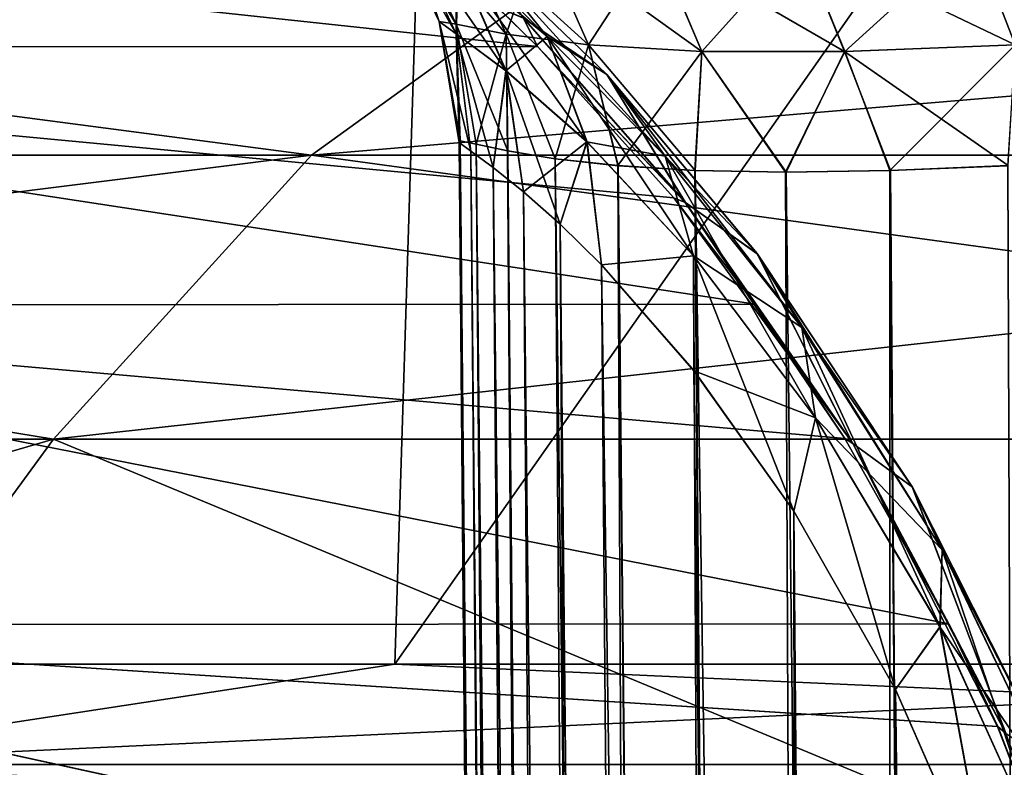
# Model space of a CAD drawing. Header units: metres. Extents: x -24 to 24, y -69 to 184.
# Tile 649 of 656: x -18.256 to -17.783, y 146.475 to 146.834. Entities that reach past the tile are written whole.
import ezdxf

# ---------------------------------------------------------------- set-up
doc = ezdxf.new("R2010")
doc.units = ezdxf.units.M
for name, color, linetype in [('604', 7, 'CONTINUOUS'), ('608', 7, 'CONTINUOUS'), ('612', 7, 'CONTINUOUS'), ('614', 7, 'CONTINUOUS'), ('639', 7, 'CONTINUOUS'), ('640', 7, 'CONTINUOUS'), ('650', 7, 'CONTINUOUS'), ('699', 7, 'CONTINUOUS')]:
    doc.layers.add(name, color=color, linetype=linetype)

msp = doc.modelspace()

# ---------------------------------------------------------------- linework, layer by layer
at = {"layer": '604'}
for points in [[(-19.482051, 146.270871, 9.700909), (-18.239476, 146.632476, 11.293406), (-18.503857, 146.270871, 11.457103)], [(-19.203694, 146.632476, 9.562303), (-18.239476, 146.632476, 11.293406), (-19.482051, 146.270871, 9.700909)], [(-18.239476, 146.632476, -11.293406), (-19.203694, 146.632476, -9.562303), (-18.503857, 146.270871, -11.457103)], [(-17.367795, 146.270871, -13.11555), (-18.239476, 146.632476, -11.293406), (-18.503857, 146.270871, -11.457103)], [(-18.503857, 146.270871, 11.457103), (-17.119646, 146.632476, 12.928157), (-17.367795, 146.270871, 13.11555)], [(-18.239476, 146.632476, 11.293406), (-17.119646, 146.632476, 12.928157), (-18.503857, 146.270871, 11.457103)], [(-17.119646, 146.632476, -12.928157), (-18.239476, 146.632476, -11.293406), (-17.367795, 146.270871, -13.11555)]]:
    msp.add_3dface(points, dxfattribs=at)
at = {"layer": '608'}
for points in [[(-19.975847, 146.524362, -12.368521), (-18.020628, 148.267022, -12.61818), (-19.383311, 146.524362, -13.277877)], [(-19.051801, 148.267022, -10.999563), (-18.020628, 148.267022, -12.61818), (-19.975847, 146.524362, -12.368521)], [(-19.383311, 146.524362, -13.277877), (-18.020628, 148.267022, -12.61818), (-18.74941, 146.524362, -14.158897)], [(-18.74941, 146.524362, 14.158897), (-18.020628, 148.267022, 12.61818), (-19.383311, 146.524362, 13.277877)], [(-18.020628, 148.267022, 12.61818), (-19.051801, 148.267022, 10.999563), (-19.383311, 146.524362, 13.277877)], [(-18.74941, 146.524362, -14.158897), (-16.852308, 148.267022, -14.140765), (-18.075497, 146.524362, -15.009702)], [(-18.020628, 148.267022, -12.61818), (-16.852308, 148.267022, -14.140765), (-18.74941, 146.524362, -14.158897)], [(-18.075497, 146.524362, 15.009702), (-18.020628, 148.267022, 12.61818), (-18.74941, 146.524362, 14.158897)], [(-18.075497, 146.524362, -15.009702), (-16.852308, 148.267022, -14.140765), (-17.36301, 146.524362, -15.828475)], [(-17.36301, 146.524362, 15.828475), (-16.852308, 148.267022, 14.140765), (-18.075497, 146.524362, 15.009702)], [(-16.852308, 148.267022, 14.140765), (-18.020628, 148.267022, 12.61818), (-18.075497, 146.524362, 15.009702)]]:
    msp.add_3dface(points, dxfattribs=at)
at = {"layer": '612'}
for points in [[(-18.74941, 146.524362, -14.158897), (-18.075497, 146.524362, -15.009702), (-18.391241, 146.47619, -14.666525)], [(-18.075497, 146.524362, 15.009702), (-18.74941, 146.524362, 14.158897), (-18.391241, 146.47619, 14.666525)], [(-17.36301, 146.524362, -15.828475), (-17.002506, 146.47619, -16.25606), (-18.391241, 146.47619, -14.666525)], [(-18.075497, 146.524362, -15.009702), (-17.36301, 146.524362, -15.828475), (-18.391241, 146.47619, -14.666525)], [(-18.075497, 146.524362, 15.009702), (-18.391241, 146.47619, 14.666525), (-17.002506, 146.47619, 16.25606)], [(-17.36301, 146.524362, 15.828475), (-18.075497, 146.524362, 15.009702), (-17.002506, 146.47619, 16.25606)], [(-18.402081, 146.422018, 14.67517), (-17.012528, 146.422018, 16.265642), (-18.391241, 146.47619, 14.666525)], [(-17.002506, 146.47619, -16.25606), (-18.402081, 146.422018, -14.67517), (-18.391241, 146.47619, -14.666525)], [(-17.012528, 146.422018, -16.265642), (-18.402081, 146.422018, -14.67517), (-17.002506, 146.47619, -16.25606)], [(-18.391241, 146.47619, 14.666525), (-17.012528, 146.422018, 16.265642), (-17.002506, 146.47619, 16.25606)]]:
    msp.add_3dface(points, dxfattribs=at)
at = {"layer": '614'}
for points in [[(-18.006921, 146.821134, -9.083769), (-18.841953, 146.910474, -7.684902), (-18.02626, 146.839956, -9.114772)], [(-18.711783, 146.820886, -7.524445), (-18.841953, 146.910474, -7.684902), (-18.006921, 146.821134, -9.083769)], [(-18.006916, 146.82113, 9.083765), (-18.841949, 146.910474, 7.684913), (-18.711787, 146.820886, 7.524436)], [(-18.026196, 146.839893, 9.114658), (-18.841949, 146.910474, 7.684913), (-18.006916, 146.82113, 9.083765)], [(-19.073201, 146.768882, 9.497326), (-17.969327, 146.874581, 11.126136), (-18.115536, 146.768882, 11.216665)], [(-18.919263, 146.874581, 9.420674), (-17.969327, 146.874581, 11.126136), (-19.073201, 146.768882, 9.497326)], [(-18.115536, 146.768882, -11.216665), (-18.919263, 146.874581, -9.420674), (-19.073201, 146.768882, -9.497326)], [(-17.969327, 146.874581, -11.126136), (-18.919263, 146.874581, -9.420674), (-18.115536, 146.768882, -11.216665)], [(-18.115536, 146.768882, 11.216665), (-16.866083, 146.874581, 12.736674), (-17.003315, 146.768882, 12.840307)], [(-17.969327, 146.874581, 11.126136), (-16.866083, 146.874581, 12.736674), (-18.115536, 146.768882, 11.216665)], [(-17.003315, 146.768882, -12.840307), (-17.969327, 146.874581, -11.126136), (-18.115536, 146.768882, -11.216665)], [(-16.866083, 146.874581, -12.736674), (-17.969327, 146.874581, -11.126136), (-17.003315, 146.768882, -12.840307)], [(-18.006916, 146.82113, 9.083765), (-18.711787, 146.820886, 7.524436), (-17.94144, 146.74838, 8.988515)], [(-17.902318, 146.697259, 8.937452), (-18.711787, 146.820886, 7.524436), (-18.589355, 146.696797, 7.401862)], [(-17.94144, 146.74838, 8.988515), (-18.711787, 146.820886, 7.524436), (-17.902318, 146.697259, 8.937452)], [(-18.711783, 146.820886, -7.524445), (-18.006921, 146.821134, -9.083769), (-17.941488, 146.748439, -8.988579)], [(-17.902319, 146.697262, -8.937456), (-18.711783, 146.820886, -7.524445), (-17.941488, 146.748439, -8.988579)], [(-18.589355, 146.696797, -7.401863), (-18.711783, 146.820886, -7.524445), (-17.902319, 146.697262, -8.937456)], [(-19.203694, 146.632476, -9.562303), (-18.239476, 146.632476, -11.293406), (-19.073201, 146.768882, -9.497326)], [(-19.203694, 146.632476, 9.562303), (-19.073201, 146.768882, 9.497326), (-18.115536, 146.768882, 11.216665)], [(-18.239476, 146.632476, 11.293406), (-19.203694, 146.632476, 9.562303), (-18.115536, 146.768882, 11.216665)], [(-18.239476, 146.632476, -11.293406), (-18.115536, 146.768882, -11.216665), (-19.073201, 146.768882, -9.497326)], [(-18.239476, 146.632476, -11.293406), (-17.119646, 146.632476, -12.928157), (-18.115536, 146.768882, -11.216665)], [(-18.239476, 146.632476, 11.293406), (-18.115536, 146.768882, 11.216665), (-17.003315, 146.768882, 12.840307)], [(-17.119646, 146.632476, 12.928157), (-18.239476, 146.632476, 11.293406), (-17.003315, 146.768882, 12.840307)], [(-17.119646, 146.632476, -12.928157), (-17.003315, 146.768882, -12.840307), (-18.115536, 146.768882, -11.216665)], [(-18.589355, 146.696797, -7.401863), (-17.902319, 146.697262, -8.937456), (-17.859314, 146.632824, -8.885425)], [(-17.902318, 146.697259, 8.937452), (-18.589355, 146.696797, 7.401862), (-17.859305, 146.632812, 8.885419)], [(-17.809392, 146.543736, -8.829686), (-18.589355, 146.696797, -7.401863), (-17.859314, 146.632824, -8.885425)], [(-18.544878, 146.543265, -7.156277), (-18.589355, 146.696797, -7.401863), (-17.809392, 146.543736, -8.829686)], [(-17.80939, 146.543731, 8.829683), (-18.589355, 146.696797, 7.401862), (-18.544878, 146.543265, 7.156277)], [(-17.859305, 146.632812, 8.885419), (-18.589355, 146.696797, 7.401862), (-17.80939, 146.543731, 8.829683)], [(-18.544878, 146.543265, -7.156277), (-17.809392, 146.543736, -8.829686), (-17.785877, 146.494471, -8.804976)], [(-17.80939, 146.543731, 8.829683), (-18.544878, 146.543265, 7.156277), (-17.785892, 146.494504, 8.804992)], [(-17.736662, 146.366787, -8.756223), (-18.544878, 146.543265, -7.156277), (-17.785877, 146.494471, -8.804976)], [(-18.463713, 146.366544, -7.095622), (-18.544878, 146.543265, -7.156277), (-17.736662, 146.366787, -8.756223)], [(-17.736668, 146.366805, 8.756229), (-18.544878, 146.543265, 7.156277), (-18.463713, 146.366544, 7.095619)], [(-17.785892, 146.494504, 8.804992), (-18.544878, 146.543265, 7.156277), (-17.736668, 146.366805, 8.756229)]]:
    msp.add_3dface(points, dxfattribs=at)
at = {"layer": '639'}
for points in [[(-18.044028, 146.775824, 9.791133), (-18.044527, 146.774936, 9.702861), (-17.92916, 133.601745, 9.786322)], [(-18.044527, 146.774936, 9.702861), (-18.038873, 146.770774, 9.619611), (-17.92916, 133.601745, 9.786322)], [(-18.036431, 146.774159, 9.882825), (-18.044028, 146.775824, 9.791133), (-17.92916, 133.601745, 9.786322)], [(-17.900898, 133.601745, 9.98756), (-18.036431, 146.774159, 9.882825), (-17.92916, 133.601745, 9.786322)], [(-18.021217, 146.770915, 9.975843), (-18.036431, 146.774159, 9.882825), (-17.900898, 133.601745, 9.98756)], [(-17.92916, 133.601745, 9.786322), (-18.038873, 146.770774, 9.619611), (-17.918486, 133.601745, 9.583393)], [(-18.038873, 146.770774, 9.619611), (-18.028201, 146.762932, 9.542224), (-17.918486, 133.601745, 9.583393)], [(-17.998386, 146.767168, 10.06804), (-18.021217, 146.770915, 9.975843), (-17.900898, 133.601745, 9.98756)], [(-17.834765, 133.601745, 10.179637), (-17.998386, 146.767168, 10.06804), (-17.900898, 133.601745, 9.98756)], [(-17.968236, 146.763815, 10.157952), (-17.998386, 146.767168, 10.06804), (-17.834765, 133.601745, 10.179637)], [(-17.931198, 146.76156, 10.244597), (-17.968236, 146.763815, 10.157952), (-17.834765, 133.601745, 10.179637)], [(-17.780881, 146.763832, 10.482318), (-17.837404, 146.761574, 10.406975), (-17.733207, 133.601745, 10.355541)], [(-18.028201, 146.762932, 9.542224), (-18.0136, 146.751242, 9.470875), (-17.918486, 133.601745, 9.583393)], [(-17.733207, 133.601745, 10.355541), (-17.931198, 146.76156, 10.244597), (-17.834765, 133.601745, 10.179637)], [(-17.887543, 146.760761, 10.327654), (-17.931198, 146.76156, 10.244597), (-17.733207, 133.601745, 10.355541)], [(-17.837404, 146.761574, 10.406975), (-17.887543, 146.760761, 10.327654), (-17.733207, 133.601745, 10.355541)], [(-18.0136, 146.751242, 9.470875), (-17.995994, 146.735654, 9.405318), (-17.918486, 133.601745, 9.583393)], [(-17.918486, 133.601745, 9.583393), (-17.995994, 146.735654, 9.405318), (-17.869289, 133.601745, 9.386297)], [(-17.995994, 146.735654, 9.405318), (-17.976119, 146.716161, 9.345133), (-17.869289, 133.601745, 9.386297)], [(-17.976119, 146.716161, 9.345133), (-17.931722, 146.665294, 9.238989), (-17.869289, 133.601745, 9.386297)], [(-17.931722, 146.665294, 9.238989), (-17.883766, 146.597824, 9.149189), (-17.869289, 133.601745, 9.386297)], [(-17.869289, 133.601745, 9.386297), (-17.883766, 146.597824, 9.149189), (-17.783397, 133.601745, 9.202237)], [(-17.883766, 146.597824, 9.149189), (-17.834985, 146.512209, 9.073869), (-17.783397, 133.601745, 9.202237)], [(-17.834985, 146.512209, 9.073869), (-17.788625, 146.406943, 9.012805), (-17.783397, 133.601745, 9.202237)]]:
    msp.add_3dface(points, dxfattribs=at)
at = {"layer": '640'}
for points in [[(-18.044531, 146.774939, -9.702967), (-18.044027, 146.775826, -9.791157), (-17.918486, 133.601745, -9.583393)], [(-18.038889, 146.770784, -9.619757), (-18.044531, 146.774939, -9.702967), (-17.918486, 133.601745, -9.583393)], [(-17.918486, 133.601745, -9.583393), (-18.044027, 146.775826, -9.791157), (-17.92916, 133.601745, -9.786322)], [(-18.044027, 146.775826, -9.791157), (-18.036439, 146.77416, -9.88276), (-17.92916, 133.601745, -9.786322)], [(-18.036439, 146.77416, -9.88276), (-18.021269, 146.770929, -9.975592), (-17.92916, 133.601745, -9.786322)], [(-18.028229, 146.762954, -9.542389), (-18.038889, 146.770784, -9.619757), (-17.918486, 133.601745, -9.583393)], [(-17.92916, 133.601745, -9.786322), (-18.021269, 146.770929, -9.975592), (-17.900898, 133.601745, -9.987559)], [(-18.021269, 146.770929, -9.975592), (-17.998491, 146.767183, -10.067679), (-17.900898, 133.601745, -9.987559)], [(-17.998491, 146.767183, -10.067679), (-17.968395, 146.763832, -10.157536), (-17.900898, 133.601745, -9.987559)], [(-17.900898, 133.601745, -9.987559), (-17.968395, 146.763832, -10.157536), (-17.834765, 133.601745, -10.179637)], [(-17.968395, 146.763832, -10.157536), (-17.931407, 146.761574, -10.244157), (-17.834765, 133.601745, -10.179637)], [(-17.83768, 146.76156, -10.406574), (-17.781163, 146.763815, -10.481973), (-17.733207, 133.601745, -10.355541)], [(-17.869289, 133.601745, -9.386297), (-18.028229, 146.762954, -9.542389), (-17.918486, 133.601745, -9.583393)], [(-18.013639, 146.751274, -9.471039), (-18.028229, 146.762954, -9.542389), (-17.869289, 133.601745, -9.386297)], [(-17.931407, 146.761574, -10.244157), (-17.887782, 146.760761, -10.32724), (-17.834765, 133.601745, -10.179637)], [(-17.887782, 146.760761, -10.32724), (-17.83768, 146.76156, -10.406574), (-17.834765, 133.601745, -10.179637)], [(-17.834765, 133.601745, -10.179637), (-17.83768, 146.76156, -10.406574), (-17.733207, 133.601745, -10.355541)], [(-17.996042, 146.735698, -9.405477), (-18.013639, 146.751274, -9.471039), (-17.869289, 133.601745, -9.386297)], [(-17.976171, 146.716215, -9.345277), (-17.996042, 146.735698, -9.405477), (-17.869289, 133.601745, -9.386297)], [(-17.783396, 133.601745, -9.202236), (-17.976171, 146.716215, -9.345277), (-17.869289, 133.601745, -9.386297)], [(-17.931779, 146.665366, -9.239108), (-17.976171, 146.716215, -9.345277), (-17.783396, 133.601745, -9.202236)], [(-17.88382, 146.597909, -9.14928), (-17.931779, 146.665366, -9.239108), (-17.783396, 133.601745, -9.202236)], [(-17.835031, 146.512302, -9.073934), (-17.88382, 146.597909, -9.14928), (-17.783396, 133.601745, -9.202236)], [(-17.663942, 133.601745, -9.037928), (-17.835031, 146.512302, -9.073934), (-17.783396, 133.601745, -9.202236)], [(-17.788645, 146.406998, -9.01283), (-17.835031, 146.512302, -9.073934), (-17.663942, 133.601745, -9.037928)]]:
    msp.add_3dface(points, dxfattribs=at)
at = {"layer": '650'}
for points in [[(-18.04596, 146.831776, 9.878545), (-18.07933, 146.885821, 9.7404), (-18.054078, 146.833142, 9.740903)], [(-18.07933, 146.885821, 9.7404), (-18.070728, 146.879726, 9.596565), (-18.054078, 146.833142, 9.740903)], [(-18.0709, 146.884443, 9.882682), (-18.07933, 146.885821, 9.7404), (-18.04596, 146.831776, 9.878545)], [(-18.021935, 146.826942, 10.013977), (-18.0709, 146.884443, 9.882682), (-18.04596, 146.831776, 9.878545)], [(-18.046097, 146.879592, 10.021534), (-18.0709, 146.884443, 9.882682), (-18.021935, 146.826942, 10.013977)], [(-18.054078, 146.833142, 9.740903), (-18.070728, 146.879726, 9.596565), (-18.04605, 146.827171, 9.603046)], [(-18.070728, 146.879726, 9.596565), (-18.044809, 146.861451, 9.453823), (-18.04605, 146.827171, 9.603046)], [(-17.982431, 146.821795, 10.145497), (-18.046097, 146.879592, 10.021534), (-18.021935, 146.826942, 10.013977)], [(-18.005663, 146.874455, 10.155502), (-18.046097, 146.879592, 10.021534), (-17.982431, 146.821795, 10.145497)], [(-17.701913, 146.879601, 10.617646), (-17.797746, 146.874456, 10.51562), (-17.683291, 146.82695, 10.600497)], [(-17.928003, 146.818627, 10.271489), (-18.005663, 146.874455, 10.155502), (-17.982431, 146.821795, 10.145497)], [(-17.950321, 146.871304, 10.283316), (-18.005663, 146.874455, 10.155502), (-17.928003, 146.818627, 10.271489)], [(-17.797746, 146.874456, 10.51562), (-17.880784, 146.871304, 10.403759), (-17.777467, 146.821797, 10.500501)], [(-17.683291, 146.82695, 10.600497), (-17.797746, 146.874456, 10.51562), (-17.777467, 146.821797, 10.500501)], [(-18.044809, 146.861451, 9.453823), (-18.03556, 146.867368, 9.291783), (-18.002258, 146.825903, 9.315961)], [(-18.03556, 146.867368, 9.291783), (-17.97365, 146.807631, 9.154989), (-18.002258, 146.825903, 9.315961)], [(-18.03556, 146.867368, 9.291783), (-18.013772, 146.834801, 9.122355), (-17.97365, 146.807631, 9.154989)], [(-17.859384, 146.818628, 10.390342), (-17.950321, 146.871304, 10.283316), (-17.928003, 146.818627, 10.271489)], [(-17.880784, 146.871304, 10.403759), (-17.950321, 146.871304, 10.283316), (-17.859384, 146.818628, 10.390342)], [(-17.777467, 146.821797, 10.500501), (-17.880784, 146.871304, 10.403759), (-17.859384, 146.818628, 10.390342)], [(-18.04605, 146.827171, 9.603046), (-18.044809, 146.861451, 9.453823), (-18.022055, 146.809429, 9.467567)], [(-18.044809, 146.861451, 9.453823), (-18.002258, 146.825903, 9.315961), (-18.022055, 146.809429, 9.467567)], [(-18.026196, 146.839893, 9.114658), (-18.006916, 146.82113, 9.083765), (-18.013772, 146.834801, 9.122355)], [(-18.013772, 146.834801, 9.122355), (-17.93595, 146.746207, 8.994127), (-17.97365, 146.807631, 9.154989)], [(-18.013772, 146.834801, 9.122355), (-18.006916, 146.82113, 9.083765), (-17.93595, 146.746207, 8.994127)], [(-18.044028, 146.775824, 9.791133), (-18.04596, 146.831776, 9.878545), (-18.054078, 146.833142, 9.740903)], [(-18.044527, 146.774936, 9.702861), (-18.054078, 146.833142, 9.740903), (-18.04605, 146.827171, 9.603046)], [(-18.044527, 146.774936, 9.702861), (-18.044028, 146.775824, 9.791133), (-18.054078, 146.833142, 9.740903)], [(-18.021217, 146.770915, 9.975843), (-18.021935, 146.826942, 10.013977), (-18.04596, 146.831776, 9.878545)], [(-18.036431, 146.774159, 9.882825), (-18.021217, 146.770915, 9.975843), (-18.04596, 146.831776, 9.878545)], [(-18.044028, 146.775824, 9.791133), (-18.036431, 146.774159, 9.882825), (-18.04596, 146.831776, 9.878545)], [(-18.038873, 146.770774, 9.619611), (-18.044527, 146.774936, 9.702861), (-18.04605, 146.827171, 9.603046)], [(-18.028201, 146.762932, 9.542224), (-18.04605, 146.827171, 9.603046), (-18.022055, 146.809429, 9.467567)], [(-18.028201, 146.762932, 9.542224), (-18.038873, 146.770774, 9.619611), (-18.04605, 146.827171, 9.603046)], [(-18.022055, 146.809429, 9.467567), (-18.002258, 146.825903, 9.315961), (-17.983171, 146.775255, 9.337947)], [(-17.998386, 146.767168, 10.06804), (-17.982431, 146.821795, 10.145497), (-18.021935, 146.826942, 10.013977)], [(-18.021217, 146.770915, 9.975843), (-17.998386, 146.767168, 10.06804), (-18.021935, 146.826942, 10.013977)], [(-18.002258, 146.825903, 9.315961), (-17.945616, 146.768422, 9.187999), (-17.983171, 146.775255, 9.337947)], [(-18.002258, 146.825903, 9.315961), (-17.97365, 146.807631, 9.154989), (-17.945616, 146.768422, 9.187999)], [(-18.006916, 146.82113, 9.083765), (-17.94144, 146.74838, 8.988515), (-17.93595, 146.746207, 8.994127)], [(-17.998386, 146.767168, 10.06804), (-17.968236, 146.763815, 10.157952), (-17.982431, 146.821795, 10.145497)], [(-17.931198, 146.76156, 10.244597), (-17.928003, 146.818627, 10.271489), (-17.982431, 146.821795, 10.145497)], [(-17.968236, 146.763815, 10.157952), (-17.931198, 146.76156, 10.244597), (-17.982431, 146.821795, 10.145497)], [(-17.780881, 146.763832, 10.482318), (-17.777467, 146.821797, 10.500501), (-17.859384, 146.818628, 10.390342)], [(-17.931198, 146.76156, 10.244597), (-17.887543, 146.760761, 10.327654), (-17.928003, 146.818627, 10.271489)], [(-17.887543, 146.760761, 10.327654), (-17.859384, 146.818628, 10.390342), (-17.928003, 146.818627, 10.271489)], [(-17.887543, 146.760761, 10.327654), (-17.837404, 146.761574, 10.406975), (-17.859384, 146.818628, 10.390342)], [(-17.837404, 146.761574, 10.406975), (-17.780881, 146.763832, 10.482318), (-17.859384, 146.818628, 10.390342)], [(-18.0136, 146.751242, 9.470875), (-18.028201, 146.762932, 9.542224), (-18.022055, 146.809429, 9.467567)], [(-18.0136, 146.751242, 9.470875), (-18.022055, 146.809429, 9.467567), (-17.983171, 146.775255, 9.337947)], [(-17.97365, 146.807631, 9.154989), (-17.901413, 146.72164, 9.034334), (-17.945616, 146.768422, 9.187999)], [(-17.97365, 146.807631, 9.154989), (-17.93595, 146.746207, 8.994127), (-17.901413, 146.72164, 9.034334)], [(-17.995994, 146.735654, 9.405318), (-18.0136, 146.751242, 9.470875), (-17.983171, 146.775255, 9.337947)], [(-17.976119, 146.716161, 9.345133), (-17.995994, 146.735654, 9.405318), (-17.983171, 146.775255, 9.337947)], [(-17.983171, 146.775255, 9.337947), (-17.945616, 146.768422, 9.187999), (-17.932061, 146.720518, 9.218567)], [(-17.976119, 146.716161, 9.345133), (-17.983171, 146.775255, 9.337947), (-17.932061, 146.720518, 9.218567)], [(-17.945616, 146.768422, 9.187999), (-17.87996, 146.686159, 9.075489), (-17.932061, 146.720518, 9.218567)], [(-17.945616, 146.768422, 9.187999), (-17.901413, 146.72164, 9.034334), (-17.87996, 146.686159, 9.075489)], [(-17.94144, 146.74838, 8.988515), (-17.902318, 146.697259, 8.937452), (-17.93595, 146.746207, 8.994127)], [(-17.93595, 146.746207, 8.994127), (-17.855514, 146.630452, 8.888627), (-17.901413, 146.72164, 9.034334)], [(-17.93595, 146.746207, 8.994127), (-17.859305, 146.632812, 8.885419), (-17.855514, 146.630452, 8.888627)], [(-17.902318, 146.697259, 8.937452), (-17.859305, 146.632812, 8.885419), (-17.93595, 146.746207, 8.994127)], [(-17.901413, 146.72164, 9.034334), (-17.826912, 146.609556, 8.935084), (-17.87996, 146.686159, 9.075489)], [(-17.901413, 146.72164, 9.034334), (-17.855514, 146.630452, 8.888627), (-17.826912, 146.609556, 8.935084)], [(-17.931722, 146.665294, 9.238989), (-17.976119, 146.716161, 9.345133), (-17.932061, 146.720518, 9.218567)], [(-17.932061, 146.720518, 9.218567), (-17.87996, 146.686159, 9.075489), (-17.873421, 146.642792, 9.114082)], [(-17.931722, 146.665294, 9.238989), (-17.932061, 146.720518, 9.218567), (-17.873421, 146.642792, 9.114082)], [(-17.87996, 146.686159, 9.075489), (-17.81253, 146.579334, 8.982966), (-17.873421, 146.642792, 9.114082)], [(-17.87996, 146.686159, 9.075489), (-17.826912, 146.609556, 8.935084), (-17.81253, 146.579334, 8.982966)], [(-17.883766, 146.597824, 9.149189), (-17.931722, 146.665294, 9.238989), (-17.873421, 146.642792, 9.114082)], [(-17.834985, 146.512209, 9.073869), (-17.883766, 146.597824, 9.149189), (-17.873421, 146.642792, 9.114082)], [(-17.873421, 146.642792, 9.114082), (-17.81253, 146.579334, 8.982966), (-17.813595, 146.542366, 9.028188)], [(-17.834985, 146.512209, 9.073869), (-17.873421, 146.642792, 9.114082), (-17.813595, 146.542366, 9.028188)], [(-17.859305, 146.632812, 8.885419), (-17.80939, 146.543731, 8.829683), (-17.855514, 146.630452, 8.888627)], [(-17.855514, 146.630452, 8.888627), (-17.781999, 146.491261, 8.808629), (-17.826912, 146.609556, 8.935084)], [(-17.855514, 146.630452, 8.888627), (-17.785892, 146.494504, 8.804992), (-17.781999, 146.491261, 8.808629)], [(-17.80939, 146.543731, 8.829683), (-17.785892, 146.494504, 8.804992), (-17.855514, 146.630452, 8.888627)], [(-17.826912, 146.609556, 8.935084), (-17.758887, 146.47492, 8.859734), (-17.81253, 146.579334, 8.982966)], [(-17.826912, 146.609556, 8.935084), (-17.781999, 146.491261, 8.808629), (-17.758887, 146.47492, 8.859734)], [(-17.81253, 146.579334, 8.982966), (-17.751076, 146.451225, 8.912558), (-17.813595, 146.542366, 9.028188)], [(-17.81253, 146.579334, 8.982966), (-17.758887, 146.47492, 8.859734), (-17.751076, 146.451225, 8.912558)], [(-17.788625, 146.406943, 9.012805), (-17.834985, 146.512209, 9.073869), (-17.813595, 146.542366, 9.028188)], [(-17.813595, 146.542366, 9.028188), (-17.751076, 146.451225, 8.912558), (-17.759234, 146.422197, 8.962596)], [(-17.788625, 146.406943, 9.012805), (-17.813595, 146.542366, 9.028188), (-17.759234, 146.422197, 8.962596)], [(-17.785892, 146.494504, 8.804992), (-17.736668, 146.366805, 8.756229), (-17.781999, 146.491261, 8.808629)]]:
    msp.add_3dface(points, dxfattribs=at)
at = {"layer": '699'}
for points in [[(-18.002208, 146.825856, -9.315827), (-18.08165, 146.90402, -9.438226), (-18.044777, 146.861425, -9.453687)], [(-18.035506, 146.867321, -9.291644), (-18.08165, 146.90402, -9.438226), (-18.002208, 146.825856, -9.315827)], [(-18.046037, 146.827161, -9.602928), (-18.07933, 146.885818, -9.740288), (-18.054078, 146.83314, -9.740798)], [(-18.07933, 146.885818, -9.740288), (-18.07091, 146.884446, -9.882594), (-18.054078, 146.83314, -9.740798)], [(-18.070714, 146.879714, -9.596438), (-18.07933, 146.885818, -9.740288), (-18.046037, 146.827161, -9.602928)], [(-18.054078, 146.83314, -9.740798), (-18.07091, 146.884446, -9.882594), (-18.045968, 146.831779, -9.878463)], [(-18.07091, 146.884446, -9.882594), (-18.046108, 146.879601, -10.021483), (-18.045968, 146.831779, -9.878463)], [(-18.022026, 146.809405, -9.467441), (-18.070714, 146.879714, -9.596438), (-18.046037, 146.827161, -9.602928)], [(-18.044777, 146.861425, -9.453687), (-18.070714, 146.879714, -9.596438), (-18.022026, 146.809405, -9.467441)], [(-18.045968, 146.831779, -9.878463), (-18.046108, 146.879601, -10.021483), (-18.021945, 146.82695, -10.013931)], [(-18.046108, 146.879601, -10.021483), (-18.005667, 146.874456, -10.15549), (-18.021945, 146.82695, -10.013931)], [(-17.797755, 146.874455, -10.515611), (-17.701952, 146.879592, -10.617612), (-17.777474, 146.821795, -10.500494)], [(-18.021945, 146.82695, -10.013931), (-18.005667, 146.874456, -10.15549), (-17.982434, 146.821797, -10.145488)], [(-18.005667, 146.874456, -10.15549), (-17.950311, 146.871304, -10.283334), (-17.982434, 146.821797, -10.145488)], [(-17.880773, 146.871304, -10.403776), (-17.797755, 146.874455, -10.515611), (-17.859372, 146.818627, -10.390362)], [(-17.859372, 146.818627, -10.390362), (-17.797755, 146.874455, -10.515611), (-17.777474, 146.821795, -10.500494)], [(-17.945553, 146.768349, -9.18788), (-18.035506, 146.867321, -9.291644), (-18.002208, 146.825856, -9.315827)], [(-17.973583, 146.807556, -9.154865), (-18.035506, 146.867321, -9.291644), (-17.945553, 146.768349, -9.18788)], [(-17.973583, 146.807556, -9.154865), (-18.013704, 146.834728, -9.122232), (-18.035506, 146.867321, -9.291644)], [(-17.982434, 146.821797, -10.145488), (-17.950311, 146.871304, -10.283334), (-17.927992, 146.818628, -10.27151)], [(-17.950311, 146.871304, -10.283334), (-17.880773, 146.871304, -10.403776), (-17.927992, 146.818628, -10.27151)], [(-17.927992, 146.818628, -10.27151), (-17.880773, 146.871304, -10.403776), (-17.859372, 146.818627, -10.390362)], [(-17.983127, 146.775211, -9.337825), (-18.044777, 146.861425, -9.453687), (-18.022026, 146.809405, -9.467441)], [(-18.002208, 146.825856, -9.315827), (-18.044777, 146.861425, -9.453687), (-17.983127, 146.775211, -9.337825)], [(-18.006921, 146.821134, -9.083769), (-18.02626, 146.839956, -9.114772), (-18.013704, 146.834728, -9.122232)], [(-17.935882, 146.74612, -8.99403), (-18.013704, 146.834728, -9.122232), (-17.973583, 146.807556, -9.154865)], [(-17.935882, 146.74612, -8.99403), (-18.006921, 146.821134, -9.083769), (-18.013704, 146.834728, -9.122232)], [(-18.038889, 146.770784, -9.619757), (-18.046037, 146.827161, -9.602928), (-18.054078, 146.83314, -9.740798)], [(-18.044531, 146.774939, -9.702967), (-18.038889, 146.770784, -9.619757), (-18.054078, 146.83314, -9.740798)], [(-18.044027, 146.775826, -9.791157), (-18.054078, 146.83314, -9.740798), (-18.045968, 146.831779, -9.878463)], [(-18.044027, 146.775826, -9.791157), (-18.044531, 146.774939, -9.702967), (-18.054078, 146.83314, -9.740798)], [(-18.036439, 146.77416, -9.88276), (-18.045968, 146.831779, -9.878463), (-18.021945, 146.82695, -10.013931)], [(-18.036439, 146.77416, -9.88276), (-18.044027, 146.775826, -9.791157), (-18.045968, 146.831779, -9.878463)], [(-18.028229, 146.762954, -9.542389), (-18.022026, 146.809405, -9.467441), (-18.046037, 146.827161, -9.602928)], [(-18.038889, 146.770784, -9.619757), (-18.028229, 146.762954, -9.542389), (-18.046037, 146.827161, -9.602928)], [(-18.021269, 146.770929, -9.975592), (-18.036439, 146.77416, -9.88276), (-18.021945, 146.82695, -10.013931)], [(-17.998491, 146.767183, -10.067679), (-18.021945, 146.82695, -10.013931), (-17.982434, 146.821797, -10.145488)], [(-17.998491, 146.767183, -10.067679), (-18.021269, 146.770929, -9.975592), (-18.021945, 146.82695, -10.013931)], [(-17.932006, 146.720451, -9.218459), (-18.002208, 146.825856, -9.315827), (-17.983127, 146.775211, -9.337825)], [(-17.945553, 146.768349, -9.18788), (-18.002208, 146.825856, -9.315827), (-17.932006, 146.720451, -9.218459)], [(-17.941488, 146.748439, -8.988579), (-18.006921, 146.821134, -9.083769), (-17.935882, 146.74612, -8.99403)], [(-17.968395, 146.763832, -10.157536), (-17.998491, 146.767183, -10.067679), (-17.982434, 146.821797, -10.145488)], [(-17.968395, 146.763832, -10.157536), (-17.982434, 146.821797, -10.145488), (-17.927992, 146.818628, -10.27151)], [(-17.83768, 146.76156, -10.406574), (-17.859372, 146.818627, -10.390362), (-17.777474, 146.821795, -10.500494)], [(-17.781163, 146.763815, -10.481973), (-17.83768, 146.76156, -10.406574), (-17.777474, 146.821795, -10.500494)], [(-17.931407, 146.761574, -10.244157), (-17.968395, 146.763832, -10.157536), (-17.927992, 146.818628, -10.27151)], [(-17.887782, 146.760761, -10.32724), (-17.931407, 146.761574, -10.244157), (-17.927992, 146.818628, -10.27151)], [(-17.887782, 146.760761, -10.32724), (-17.927992, 146.818628, -10.27151), (-17.859372, 146.818627, -10.390362)], [(-17.83768, 146.76156, -10.406574), (-17.887782, 146.760761, -10.32724), (-17.859372, 146.818627, -10.390362)], [(-18.028229, 146.762954, -9.542389), (-18.013639, 146.751274, -9.471039), (-18.022026, 146.809405, -9.467441)], [(-17.996042, 146.735698, -9.405477), (-17.983127, 146.775211, -9.337825), (-18.022026, 146.809405, -9.467441)], [(-18.013639, 146.751274, -9.471039), (-17.996042, 146.735698, -9.405477), (-18.022026, 146.809405, -9.467441)], [(-17.879897, 146.686071, -9.075395), (-17.973583, 146.807556, -9.154865), (-17.945553, 146.768349, -9.18788)], [(-17.901346, 146.72155, -9.034235), (-17.973583, 146.807556, -9.154865), (-17.879897, 146.686071, -9.075395)], [(-17.901346, 146.72155, -9.034235), (-17.935882, 146.74612, -8.99403), (-17.973583, 146.807556, -9.154865)], [(-17.996042, 146.735698, -9.405477), (-17.976171, 146.716215, -9.345277), (-17.983127, 146.775211, -9.337825)], [(-17.976171, 146.716215, -9.345277), (-17.932006, 146.720451, -9.218459), (-17.983127, 146.775211, -9.337825)], [(-17.873366, 146.642711, -9.113997), (-17.945553, 146.768349, -9.18788), (-17.932006, 146.720451, -9.218459)], [(-17.879897, 146.686071, -9.075395), (-17.945553, 146.768349, -9.18788), (-17.873366, 146.642711, -9.113997)], [(-17.855455, 146.630363, -8.888558), (-17.941488, 146.748439, -8.988579), (-17.935882, 146.74612, -8.99403)], [(-17.902319, 146.697262, -8.937456), (-17.941488, 146.748439, -8.988579), (-17.855455, 146.630363, -8.888558)], [(-17.855455, 146.630363, -8.888558), (-17.935882, 146.74612, -8.99403), (-17.901346, 146.72155, -9.034235)], [(-17.812476, 146.579243, -8.982899), (-17.901346, 146.72155, -9.034235), (-17.879897, 146.686071, -9.075395)], [(-17.826854, 146.609463, -8.935014), (-17.901346, 146.72155, -9.034235), (-17.812476, 146.579243, -8.982899)], [(-17.826854, 146.609463, -8.935014), (-17.855455, 146.630363, -8.888558), (-17.901346, 146.72155, -9.034235)], [(-17.976171, 146.716215, -9.345277), (-17.931779, 146.665366, -9.239108), (-17.932006, 146.720451, -9.218459)], [(-17.88382, 146.597909, -9.14928), (-17.873366, 146.642711, -9.113997), (-17.932006, 146.720451, -9.218459)], [(-17.931779, 146.665366, -9.239108), (-17.88382, 146.597909, -9.14928), (-17.932006, 146.720451, -9.218459)], [(-17.859314, 146.632824, -8.885425), (-17.902319, 146.697262, -8.937456), (-17.855455, 146.630363, -8.888558)], [(-17.813549, 146.542282, -9.028127), (-17.879897, 146.686071, -9.075395), (-17.873366, 146.642711, -9.113997)], [(-17.812476, 146.579243, -8.982899), (-17.879897, 146.686071, -9.075395), (-17.813549, 146.542282, -9.028127)], [(-17.88382, 146.597909, -9.14928), (-17.835031, 146.512302, -9.073934), (-17.873366, 146.642711, -9.113997)], [(-17.835031, 146.512302, -9.073934), (-17.813549, 146.542282, -9.028127), (-17.873366, 146.642711, -9.113997)], [(-17.809392, 146.543736, -8.829686), (-17.859314, 146.632824, -8.885425), (-17.855455, 146.630363, -8.888558)], [(-17.78196, 146.491175, -8.80859), (-17.855455, 146.630363, -8.888558), (-17.826854, 146.609463, -8.935014)], [(-17.78196, 146.491175, -8.80859), (-17.809392, 146.543736, -8.829686), (-17.855455, 146.630363, -8.888558)], [(-17.751039, 146.451135, -8.912519), (-17.826854, 146.609463, -8.935014), (-17.812476, 146.579243, -8.982899)], [(-17.758847, 146.474829, -8.859693), (-17.826854, 146.609463, -8.935014), (-17.751039, 146.451135, -8.912519)], [(-17.758847, 146.474829, -8.859693), (-17.78196, 146.491175, -8.80859), (-17.826854, 146.609463, -8.935014)], [(-17.759202, 146.422115, -8.96256), (-17.812476, 146.579243, -8.982899), (-17.813549, 146.542282, -9.028127)], [(-17.751039, 146.451135, -8.912519), (-17.812476, 146.579243, -8.982899), (-17.759202, 146.422115, -8.96256)], [(-17.835031, 146.512302, -9.073934), (-17.788645, 146.406998, -9.01283), (-17.813549, 146.542282, -9.028127)], [(-17.788645, 146.406998, -9.01283), (-17.759202, 146.422115, -8.96256), (-17.813549, 146.542282, -9.028127)], [(-17.785877, 146.494471, -8.804976), (-17.809392, 146.543736, -8.829686), (-17.78196, 146.491175, -8.80859)], [(-17.736662, 146.366787, -8.756223), (-17.785877, 146.494471, -8.804976), (-17.78196, 146.491175, -8.80859)]]:
    msp.add_3dface(points, dxfattribs=at)

doc.saveas('drawing.dxf')
